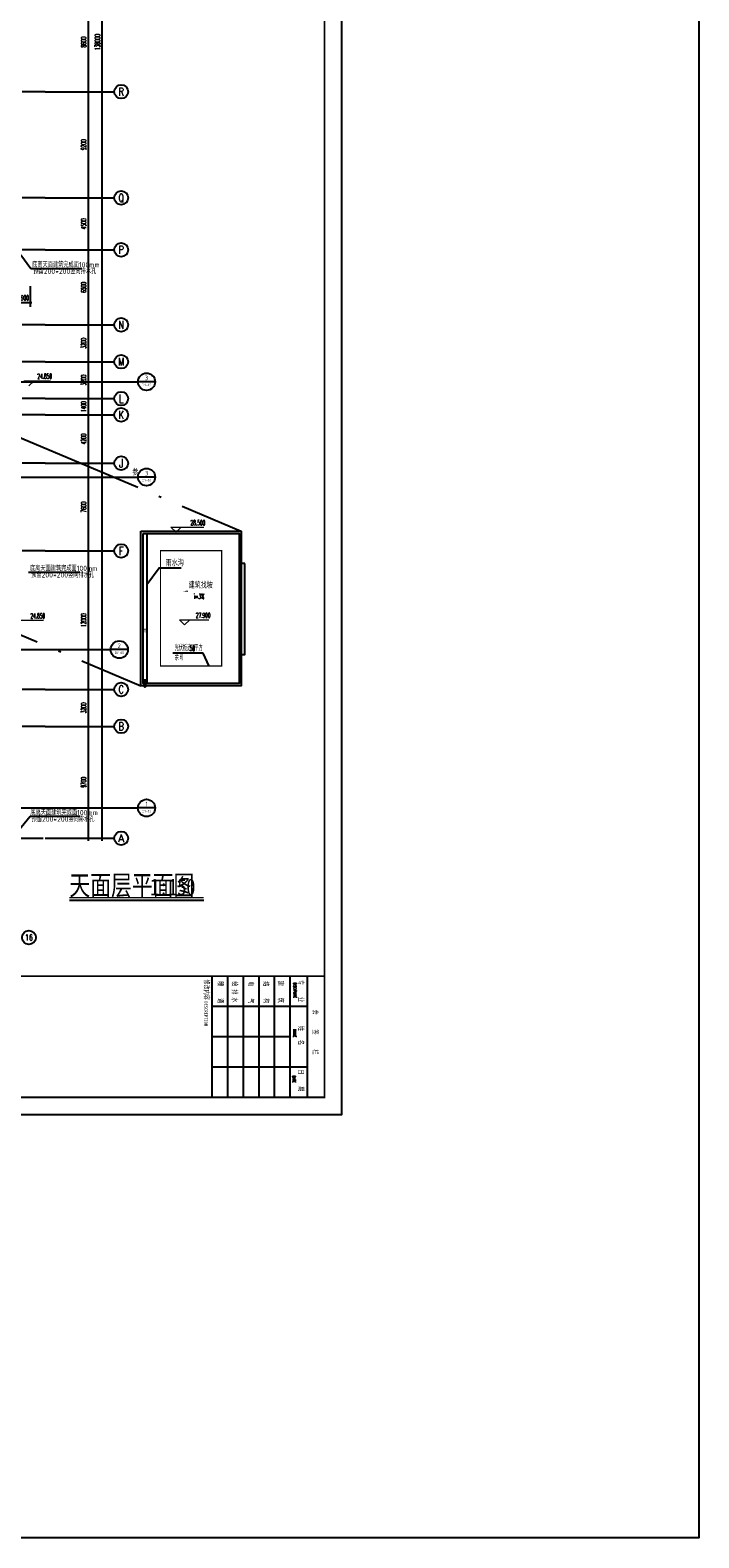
# Model space of a CAD drawing. Extents: x 1779708 to 7299578, y -1121471 to 88434.
# Tile 496 of 656: x 4903969 to 4961942, y -1121471 to -990809. Entities that reach past the tile are written whole.
import ezdxf
from ezdxf.enums import TextEntityAlignment as Align

# ---------------------------------------------------------------- set-up
doc = ezdxf.new("R2010")
doc.units = 0
doc.header["$LTSCALE"] = 1000
doc.header["$MEASUREMENT"] = 0
doc.linetypes.add('$0$DASH', pattern=[0.35, 0.25, -0.1])
doc.linetypes.add('DOTE', pattern=[2.42, 2, -0.2, 0.02, -0.2])
doc.layers.get('0').update_dxf_attribs({"linetype": 'CONTINUOUS'})
doc.layers.get('Defpoints').update_dxf_attribs({"linetype": 'CONTINUOUS'})
for name, color, linetype in [('a-dims', 7, 'CONTINUOUS'), ('AXIS', 3, 'CONTINUOUS'), ('AXIS_TEXT', 7, 'CONTINUOUS'), ('DIM_IDEN', 3, 'CONTINUOUS'), ('DIM_LEAD', 3, 'CONTINUOUS'), ('DIM_SYMB', 3, 'CONTINUOUS'), ('DIM_污水', 3, 'CONTINUOUS'), ('DOTE', 1, 'DOTE'), ('EQUIP_地漏', 7, 'CONTINUOUS'), ('PIPE-虹吸雨水', 4, 'CONTINUOUS'), ('PUB_DIM', 3, 'CONTINUOUS'), ('PUB_TEXT', 7, 'CONTINUOUS'), ('PUB_TITLE', 4, 'CONTINUOUS'), ('修改', 6, 'CONTINUOUS'), ('可见线', 6, 'CONTINUOUS'), ('室外构件', 4, 'CONTINUOUS'), ('栏杆', 6, 'CONTINUOUS'), ('通-图框－文字', 4, 'CONTINUOUS')]:
    doc.layers.add(name, color=color, linetype=linetype)
doc.layers.add('DIM_ELEV', color=3, linetype='CONTINUOUS', lineweight=13)
doc.styles.add('-仿宋_GB2312', font='txt', dxfattribs={"width": 0.8})
doc.styles.add('-宋体', font='simhei.ttf', dxfattribs={"width": 0.7})
doc.styles.add('_TCH_AXIS', font='COMPLEX', dxfattribs={"bigfont": 'GBCBIG'})
doc.styles.add('_TCH_DIM', font='SIMPLEX.shx', dxfattribs={"width": 0.7, "bigfont": 'GBCBIG.shx'})
doc.styles.add('_TCH_DIM_T3', font='SIMPLEX.shx', dxfattribs={"width": 0.494118, "bigfont": 'GBCBIG.shx'})
doc.styles.add('_TCH_LABEL', font='COMPLEX', dxfattribs={"bigfont": 'GBCBIG'})
doc.styles.add('COMPLEX', font='COMPLEX')
doc.styles.add('dim_font', font='SIMPLEX.shx', dxfattribs={"width": 0.8})
doc.styles.get("Standard").update_dxf_attribs({"font": 'GBENOR', "bigfont": 'GBCBIG'})
doc.styles.add('仿宋', font='txt', dxfattribs={"width": 0.7})
doc.dimstyles.new('_TCH_ARCH&&150', dxfattribs={"dimtxt": 446.25, "dimasz": 150, "dimexe": 375, "dimexo": 450, "dimgap": 189.375, "dimtad": 1, "dimdec": 0, "dimzin": 0, "dimdsep": 46, "dimtxsty": '_TCH_DIM_T3', "dimblk": 'ARCHTICK', "dimcen": 0.09, "dimdle": 225, "dimclrt": 7, "dimazin": 2, "dimtfac": 1, "dimtdec": 0, "dimtix": 1, "dimtmove": 2, "dimatfit": 3, "dimfxl": 250, "dimtolj": 1, "dimtzin": 0, "dimarcsym": 0})

# ---------------------------------------------------------------- blocks, each defined once
blk = doc.blocks.new('A$C36B43F05')
at = {"layer": 'PUB_TITLE'}
for p, q in [((114900, 12000), (114900, 1500)), ((116250, 12000), (116250, 1500)), ((117600, 12000), (117600, 1500)), ((118950, 12000), (118950, 1500)), ((120300, 12000), (120300, 1500)), ((121650, 12000), (121650, 1500)), ((123150, 12000), (123150, 1500)), ((123150, 9375), (114900, 9375)), ((121650, 6750), (114900, 6750)), ((123150, 4125), (114900, 4125))]:
    blk.add_line(p, q, dxfattribs=at)
blk.add_lwpolyline([(0, 0), (126150, 0), (126150, 178350), (0, 178350)], close=True, dxfattribs=at)
at = {"layer": 'PUB_TITLE', "const_width": 150}
blk.add_lwpolyline([(1500, 1500), (124650, 1500), (124650, 174600), (1500, 174600)], close=True, dxfattribs=at)
blk.add_lwpolyline([(124650, 12000), (1500, 12000)], dxfattribs=at)
at = {"layer": '通-图框－文字'}
for s, height, style, width, p in [('修改内容', 450, '仿宋', 0.7, (114227, 11711)), ('暖    通', 450, '仿宋', 0.7, (115425, 11556)), ('给 排 水', 450, '仿宋', 0.7, (116656, 11556)), ('电    气', 450, '仿宋', 0.7, (118048, 11556)), ('结    构', 450, '仿宋', 0.7, (119386, 11556)), ('建    筑', 450, '仿宋', 0.7, (120644, 11599)), ('专    业', 450, '仿宋', 0.7, (122402, 11661)), ('DESCRIPTION', 300, '-宋体', 0.8, (114227, 9823)), ('会     签     栏', 450, '仿宋', 0.7, (123657, 9103)), ('姓   名   ', 450, '仿宋', 0.7, (122402, 7688)), ('日    期', 450, '仿宋', 0.7, (122402, 3924))]:
    blk.add_text(s, height=height, rotation=270, dxfattribs=dict(at, style=style, width=width)).set_placement(p)
at = {"layer": '通-图框－文字', "color": 4, "style": 'dim_font', "width": 0.65}
for s, p in [('DISCIPLINE', (121972, 11438)), ('NAME', (121948, 7372)), ('DATE', (121891, 3359))]:
    blk.add_text(s, height=240, rotation=270, dxfattribs=at).set_placement(p)
blk = doc.blocks.new('_AXISO')
blk.add_circle((0, 0), 0.5)
at = {"layer": 'AXIS_TEXT', "style": 'COMPLEX', "width": 1.041667}
blk.add_attdef('A', text='', height=0.56, dxfattribs=at).set_placement((-0.25, -0.28), (0.25, -0.28), align=Align.FIT)
blk = doc.blocks.new('_ArchTick')
at = {"color": 0, "linetype": 'ByBlock', "const_width": 0.4}
blk.add_lwpolyline([(-0.5, -0.5), (0.5, 0.5)], dxfattribs=at)
blk = doc.blocks.new('*D6864')
at = {"layer": 'AXIS', "color": 0, "lineweight": -2, "transparency": 16777216}
for p, q in [((87250, 147200), (92125, 147200)), ((91750, 8975), (91750, 147425)), ((87250, 9200), (92125, 9200))]:
    blk.add_line(p, q, dxfattribs=at)
at = {"layer": 'Defpoints', "color": 0, "transparency": 16777216}
for p in [(86800, 147200), (91750, 147200), (86800, 9200)]:
    blk.add_point(p, dxfattribs=at)
at = {"layer": 'AXIS', "color": 0, "lineweight": -2, "transparency": 16777216, "xscale": 150, "yscale": 150, "zscale": 150}
for p, rotation in [((91750, 147200), 90), ((91750, 9200), 270)]:
    blk.add_blockref('_ArchTick', p, dxfattribs=dict(at, rotation=rotation))
at = {"layer": 'AXIS', "color": 7, "transparency": 16777216, "insert": (91338, 78200), "char_height": 446.2, "attachment_point": 5, "rotation": 90, "style": '_TCH_DIM_T3'}
blk.add_mtext('\\A1;138000', dxfattribs=at)
blk = doc.blocks.new('*D6865')
at = {"layer": 'AXIS', "color": 0, "lineweight": -2, "transparency": 16777216}
for p, q in [((87250, 18900), (90925, 18900)), ((90550, 8975), (90550, 19125)), ((87250, 9200), (90925, 9200))]:
    blk.add_line(p, q, dxfattribs=at)
at = {"layer": 'Defpoints', "color": 0, "transparency": 16777216}
for p in [(86800, 18900), (90550, 18900), (86800, 9200)]:
    blk.add_point(p, dxfattribs=at)
at = {"layer": 'AXIS', "color": 0, "lineweight": -2, "transparency": 16777216, "xscale": 150, "yscale": 150, "zscale": 150}
for p, rotation in [((90550, 18900), 90), ((90550, 9200), 270)]:
    blk.add_blockref('_ArchTick', p, dxfattribs=dict(at, rotation=rotation))
at = {"layer": 'AXIS', "color": 7, "transparency": 16777216, "insert": (90138, 14050), "char_height": 446.2, "attachment_point": 5, "rotation": 90, "style": '_TCH_DIM_T3'}
blk.add_mtext('\\A1;9700', dxfattribs=at)
blk = doc.blocks.new('*D6866')
at = {"layer": 'AXIS', "color": 0, "lineweight": -2, "transparency": 16777216}
for p, q in [((90550, 18675), (90550, 22325)), ((87250, 22100), (90925, 22100)), ((87250, 18900), (90925, 18900))]:
    blk.add_line(p, q, dxfattribs=at)
at = {"layer": 'Defpoints', "color": 0, "transparency": 16777216}
for p in [(86800, 22100), (90550, 22100), (86800, 18900)]:
    blk.add_point(p, dxfattribs=at)
at = {"layer": 'AXIS', "color": 0, "lineweight": -2, "transparency": 16777216, "xscale": 150, "yscale": 150, "zscale": 150}
for p, rotation in [((90550, 22100), 90), ((90550, 18900), 270)]:
    blk.add_blockref('_ArchTick', p, dxfattribs=dict(at, rotation=rotation))
at = {"layer": 'AXIS', "color": 7, "transparency": 16777216, "insert": (90138, 20500), "char_height": 446.2, "attachment_point": 5, "rotation": 90, "style": '_TCH_DIM_T3'}
blk.add_mtext('\\A1;3200', dxfattribs=at)
blk = doc.blocks.new('*D6867')
at = {"layer": 'AXIS', "color": 0, "lineweight": -2, "transparency": 16777216}
for p, q in [((87250, 34100), (90925, 34100)), ((90550, 21875), (90550, 34325)), ((87250, 22100), (90925, 22100))]:
    blk.add_line(p, q, dxfattribs=at)
at = {"layer": 'Defpoints', "color": 0, "transparency": 16777216}
for p in [(86800, 34100), (90550, 34100), (86800, 22100)]:
    blk.add_point(p, dxfattribs=at)
at = {"layer": 'AXIS', "color": 0, "lineweight": -2, "transparency": 16777216, "xscale": 150, "yscale": 150, "zscale": 150}
for p, rotation in [((90550, 34100), 90), ((90550, 22100), 270)]:
    blk.add_blockref('_ArchTick', p, dxfattribs=dict(at, rotation=rotation))
at = {"layer": 'AXIS', "color": 7, "transparency": 16777216, "insert": (90138, 28100), "char_height": 446.2, "attachment_point": 5, "rotation": 90, "style": '_TCH_DIM_T3'}
blk.add_mtext('\\A1;12000', dxfattribs=at)
blk = doc.blocks.new('*D6868')
at = {"layer": 'AXIS', "color": 0, "lineweight": -2, "transparency": 16777216}
for p, q in [((90550, 33875), (90550, 41925)), ((87250, 41700), (90925, 41700)), ((87250, 34100), (90925, 34100))]:
    blk.add_line(p, q, dxfattribs=at)
at = {"layer": 'Defpoints', "color": 0, "transparency": 16777216}
for p in [(86800, 41700), (90550, 41700), (86800, 34100)]:
    blk.add_point(p, dxfattribs=at)
at = {"layer": 'AXIS', "color": 0, "lineweight": -2, "transparency": 16777216, "xscale": 150, "yscale": 150, "zscale": 150}
for p, rotation in [((90550, 41700), 90), ((90550, 34100), 270)]:
    blk.add_blockref('_ArchTick', p, dxfattribs=dict(at, rotation=rotation))
at = {"layer": 'AXIS', "color": 7, "transparency": 16777216, "insert": (90138, 37900), "char_height": 446.2, "attachment_point": 5, "rotation": 90, "style": '_TCH_DIM_T3'}
blk.add_mtext('\\A1;7600', dxfattribs=at)
blk = doc.blocks.new('*D6869')
at = {"layer": 'AXIS', "color": 0, "lineweight": -2, "transparency": 16777216}
for p, q in [((87250, 45900), (90925, 45900)), ((90550, 41475), (90550, 46125)), ((87250, 41700), (90925, 41700))]:
    blk.add_line(p, q, dxfattribs=at)
at = {"layer": 'Defpoints', "color": 0, "transparency": 16777216}
for p in [(86800, 45900), (90550, 45900), (86800, 41700)]:
    blk.add_point(p, dxfattribs=at)
at = {"layer": 'AXIS', "color": 0, "lineweight": -2, "transparency": 16777216, "xscale": 150, "yscale": 150, "zscale": 150}
for p, rotation in [((90550, 45900), 90), ((90550, 41700), 270)]:
    blk.add_blockref('_ArchTick', p, dxfattribs=dict(at, rotation=rotation))
at = {"layer": 'AXIS', "color": 7, "transparency": 16777216, "insert": (90138, 43800), "char_height": 446.2, "attachment_point": 5, "rotation": 90, "style": '_TCH_DIM_T3'}
blk.add_mtext('\\A1;4200', dxfattribs=at)
blk = doc.blocks.new('*D6870')
at = {"layer": 'AXIS', "color": 0, "lineweight": -2, "transparency": 16777216}
for p, q in [((87250, 47300), (90925, 47300)), ((90550, 45675), (90550, 47525)), ((87250, 45900), (90925, 45900))]:
    blk.add_line(p, q, dxfattribs=at)
at = {"layer": 'Defpoints', "color": 0, "transparency": 16777216}
for p in [(86800, 47300), (90550, 47300), (86800, 45900)]:
    blk.add_point(p, dxfattribs=at)
at = {"layer": 'AXIS', "color": 0, "lineweight": -2, "transparency": 16777216, "xscale": 150, "yscale": 150, "zscale": 150}
for p, rotation in [((90550, 47300), 90), ((90550, 45900), 270)]:
    blk.add_blockref('_ArchTick', p, dxfattribs=dict(at, rotation=rotation))
at = {"layer": 'AXIS', "color": 7, "transparency": 16777216, "insert": (90138, 46600), "char_height": 446.2, "attachment_point": 5, "rotation": 90, "style": '_TCH_DIM_T3'}
blk.add_mtext('\\A1;1400', dxfattribs=at)
blk = doc.blocks.new('*D6871')
at = {"layer": 'AXIS', "color": 0, "lineweight": -2, "transparency": 16777216}
for p, q in [((87250, 50500), (90925, 50500)), ((90550, 47075), (90550, 50725)), ((87250, 47300), (90925, 47300))]:
    blk.add_line(p, q, dxfattribs=at)
at = {"layer": 'Defpoints', "color": 0, "transparency": 16777216}
for p in [(86800, 50500), (90550, 50500), (86800, 47300)]:
    blk.add_point(p, dxfattribs=at)
at = {"layer": 'AXIS', "color": 0, "lineweight": -2, "transparency": 16777216, "xscale": 150, "yscale": 150, "zscale": 150}
for p, rotation in [((90550, 50500), 90), ((90550, 47300), 270)]:
    blk.add_blockref('_ArchTick', p, dxfattribs=dict(at, rotation=rotation))
at = {"layer": 'AXIS', "color": 7, "transparency": 16777216, "insert": (90138, 48900), "char_height": 446.2, "attachment_point": 5, "rotation": 90, "style": '_TCH_DIM_T3'}
blk.add_mtext('\\A1;3200', dxfattribs=at)
blk = doc.blocks.new('*D6872')
at = {"layer": 'AXIS', "color": 0, "lineweight": -2, "transparency": 16777216}
for p, q in [((87250, 53700), (90925, 53700)), ((90550, 50275), (90550, 53925)), ((87250, 50500), (90925, 50500))]:
    blk.add_line(p, q, dxfattribs=at)
at = {"layer": 'Defpoints', "color": 0, "transparency": 16777216}
for p in [(86800, 53700), (90550, 53700), (86800, 50500)]:
    blk.add_point(p, dxfattribs=at)
at = {"layer": 'AXIS', "color": 0, "lineweight": -2, "transparency": 16777216, "xscale": 150, "yscale": 150, "zscale": 150}
for p, rotation in [((90550, 53700), 90), ((90550, 50500), 270)]:
    blk.add_blockref('_ArchTick', p, dxfattribs=dict(at, rotation=rotation))
at = {"layer": 'AXIS', "color": 7, "transparency": 16777216, "insert": (90138, 52100), "char_height": 446.2, "attachment_point": 5, "rotation": 90, "style": '_TCH_DIM_T3'}
blk.add_mtext('\\A1;3200', dxfattribs=at)
blk = doc.blocks.new('*D6873')
at = {"layer": 'AXIS', "color": 0, "lineweight": -2, "transparency": 16777216}
for p, q in [((87250, 60200), (90925, 60200)), ((90550, 53475), (90550, 60425)), ((87250, 53700), (90925, 53700))]:
    blk.add_line(p, q, dxfattribs=at)
at = {"layer": 'Defpoints', "color": 0, "transparency": 16777216}
for p in [(86800, 60200), (90550, 60200), (86800, 53700)]:
    blk.add_point(p, dxfattribs=at)
at = {"layer": 'AXIS', "color": 0, "lineweight": -2, "transparency": 16777216, "xscale": 150, "yscale": 150, "zscale": 150}
for p, rotation in [((90550, 60200), 90), ((90550, 53700), 270)]:
    blk.add_blockref('_ArchTick', p, dxfattribs=dict(at, rotation=rotation))
at = {"layer": 'AXIS', "color": 7, "transparency": 16777216, "insert": (90138, 56950), "char_height": 446.2, "attachment_point": 5, "rotation": 90, "style": '_TCH_DIM_T3'}
blk.add_mtext('\\A1;6500', dxfattribs=at)
blk = doc.blocks.new('*D6874')
at = {"layer": 'AXIS', "color": 0, "lineweight": -2, "transparency": 16777216}
for p, q in [((87250, 64700), (90925, 64700)), ((90550, 59975), (90550, 64925)), ((87250, 60200), (90925, 60200))]:
    blk.add_line(p, q, dxfattribs=at)
at = {"layer": 'Defpoints', "color": 0, "transparency": 16777216}
for p in [(86800, 64700), (90550, 64700), (86800, 60200)]:
    blk.add_point(p, dxfattribs=at)
at = {"layer": 'AXIS', "color": 0, "lineweight": -2, "transparency": 16777216, "xscale": 150, "yscale": 150, "zscale": 150}
for p, rotation in [((90550, 64700), 90), ((90550, 60200), 270)]:
    blk.add_blockref('_ArchTick', p, dxfattribs=dict(at, rotation=rotation))
at = {"layer": 'AXIS', "color": 7, "transparency": 16777216, "insert": (90138, 62450), "char_height": 446.2, "attachment_point": 5, "rotation": 90, "style": '_TCH_DIM_T3'}
blk.add_mtext('\\A1;4500', dxfattribs=at)
blk = doc.blocks.new('*D6875')
at = {"layer": 'AXIS', "color": 0, "lineweight": -2, "transparency": 16777216}
for p, q in [((87250, 73900), (90925, 73900)), ((90550, 64475), (90550, 74125)), ((87250, 64700), (90925, 64700))]:
    blk.add_line(p, q, dxfattribs=at)
at = {"layer": 'Defpoints', "color": 0, "transparency": 16777216}
for p in [(86800, 73900), (90550, 73900), (86800, 64700)]:
    blk.add_point(p, dxfattribs=at)
at = {"layer": 'AXIS', "color": 0, "lineweight": -2, "transparency": 16777216, "xscale": 150, "yscale": 150, "zscale": 150}
for p, rotation in [((90550, 73900), 90), ((90550, 64700), 270)]:
    blk.add_blockref('_ArchTick', p, dxfattribs=dict(at, rotation=rotation))
at = {"layer": 'AXIS', "color": 7, "transparency": 16777216, "insert": (90138, 69300), "char_height": 446.2, "attachment_point": 5, "rotation": 90, "style": '_TCH_DIM_T3'}
blk.add_mtext('\\A1;9200', dxfattribs=at)
blk = doc.blocks.new('*D6876')
at = {"layer": 'AXIS', "color": 0, "lineweight": -2, "transparency": 16777216}
for p, q in [((87250, 82500), (90925, 82500)), ((90550, 73675), (90550, 82725)), ((87250, 73900), (90925, 73900))]:
    blk.add_line(p, q, dxfattribs=at)
at = {"layer": 'Defpoints', "color": 0, "transparency": 16777216}
for p in [(86800, 82500), (90550, 82500), (86800, 73900)]:
    blk.add_point(p, dxfattribs=at)
at = {"layer": 'AXIS', "color": 0, "lineweight": -2, "transparency": 16777216, "xscale": 150, "yscale": 150, "zscale": 150}
for p, rotation in [((90550, 82500), 90), ((90550, 73900), 270)]:
    blk.add_blockref('_ArchTick', p, dxfattribs=dict(at, rotation=rotation))
at = {"layer": 'AXIS', "color": 7, "transparency": 16777216, "insert": (90138, 78200), "char_height": 446.2, "attachment_point": 5, "rotation": 90, "style": '_TCH_DIM_T3'}
blk.add_mtext('\\A1;8600', dxfattribs=at)
blk = doc.blocks.new('$TwtSys$00000137')
at = {"color": 7}
for p, q in [((-46.875, -93.75), (-46.875, 93.75)), ((0, -93.75), (0, 93.75)), ((46.875, -93.75), (46.875, 93.75))]:
    blk.add_line(p, q, dxfattribs=at)
blk.add_lwpolyline([(-93.75, -93.75), (93.75, -93.75), (93.75, 93.75), (-93.75, 93.75)], close=True, dxfattribs=at)
blk = doc.blocks.new('*D5768')
at = {"layer": 'Defpoints', "color": 0, "transparency": 16777216}
for p in [(4903067, -1012543), (4903967, -1012543), (4903967, -1014414)]:
    blk.add_point(p, dxfattribs=at)
at = {"layer": 'PUB_DIM', "color": 0, "lineweight": -2, "transparency": 16777216}
for p, q in [((4903067, -1012993), (4903067, -1014789)), ((4903967, -1012993), (4903967, -1014789)), ((4903067, -1014414), (4902917, -1014414)), ((4903067, -1014414), (4903967, -1014414)), ((4903967, -1014414), (4904117, -1014414))]:
    blk.add_line(p, q, dxfattribs=at)
at = {"layer": 'PUB_DIM', "color": 0, "lineweight": -2, "transparency": 16777216, "xscale": 150, "yscale": 150, "zscale": 150}
blk.add_blockref('_ArchTick', (4903067, -1014414), dxfattribs=at)
at = {"layer": 'PUB_DIM', "color": 0, "lineweight": -2, "transparency": 16777216, "xscale": 150, "yscale": 150, "zscale": 150, "rotation": 180}
blk.add_blockref('_ArchTick', (4903967, -1014414), dxfattribs=at)
at = {"layer": 'PUB_DIM', "color": 7, "transparency": 16777216, "insert": (4903517, -1014001), "char_height": 446.2, "attachment_point": 5, "style": '_TCH_DIM_T3'}
blk.add_mtext('\\A1;900', dxfattribs=at)
blk = doc.blocks.new('A$C159220C3')
at = {"layer": 'AXIS'}
for p, q in [((86800, 73900), (92800, 73900)), ((86800, 64700), (92800, 64700)), ((86800, 60200), (92800, 60200)), ((86800, 53700), (92800, 53700)), ((86800, 50500), (92800, 50500)), ((86800, 47300), (92800, 47300)), ((86800, 45900), (92800, 45900)), ((86800, 41700), (92800, 41700)), ((86800, 34100), (92800, 34100)), ((86800, 22100), (92800, 22100)), ((86800, 18900), (92800, 18900)), ((86800, 9200), (92800, 9200))]:
    blk.add_line(p, q, dxfattribs=at)
at = {"layer": 'DOTE'}
for p, q in [((86800, 73900), (7200, 73900)), ((86800, 64700), (7200, 64700)), ((86800, 60200), (7200, 60200)), ((86800, 53700), (7200, 53700)), ((86800, 50500), (7200, 50500)), ((86800, 47300), (7200, 47300)), ((86800, 45900), (59600, 45900)), ((86800, 41700), (59600, 41700)), ((86800, 34100), (59600, 34100)), ((86800, 22100), (7200, 22100)), ((86800, 18900), (7200, 18900)), ((7200, 9200), (86800, 9200))]:
    blk.add_line(p, q, dxfattribs=at)
at = {"layer": 'AXIS'}
ref = blk.add_blockref('_AXISO', (93400, 73900), dxfattribs=dict(at, xscale=1200, yscale=1200, zscale=1200))
ref.add_attrib('A', 'R', dxfattribs={"layer": 'AXIS_TEXT', "height": 698.9, "style": '_TCH_AXIS', "width": 0.777778}).set_placement((93167, 73550.5), (93633, 73550.5), align=Align.FIT)
ref = blk.add_blockref('_AXISO', (93400, 64700), dxfattribs=dict(at, xscale=1200, yscale=1200, zscale=1200))
ref.add_attrib('A', 'Q', dxfattribs={"layer": 'AXIS_TEXT', "height": 689.6, "style": '_TCH_AXIS', "width": 0.913043}).set_placement((93160.2, 64355.2), (93639.8, 64355.2), align=Align.FIT)
ref = blk.add_blockref('_AXISO', (93400, 60200), dxfattribs=dict(at, xscale=1200, yscale=1200, zscale=1200))
ref.add_attrib('A', 'P', dxfattribs={"layer": 'AXIS_TEXT', "height": 698.9, "style": '_TCH_AXIS', "width": 0.823529}).set_placement((93167, 59850.5), (93633, 59850.5), align=Align.FIT)
ref = blk.add_blockref('_AXISO', (93400, 53700), dxfattribs=dict(at, xscale=1200, yscale=1200, zscale=1200))
ref.add_attrib('A', 'N', dxfattribs={"layer": 'AXIS_TEXT', "height": 698.9, "style": '_TCH_AXIS', "width": 0.736842}).set_placement((93167, 53350.5), (93633, 53350.5), align=Align.FIT)
ref = blk.add_blockref('_AXISO', (93400, 50500), dxfattribs=dict(at, xscale=1200, yscale=1200, zscale=1200))
ref.add_attrib('A', 'M', dxfattribs={"layer": 'AXIS_TEXT', "height": 668.2, "style": '_TCH_AXIS', "width": 0.761905}).set_placement((93145.5, 50165.9), (93654.5, 50165.9), align=Align.FIT)
ref = blk.add_blockref('_AXISO', (93400, 47300), dxfattribs=dict(at, xscale=1200, yscale=1200, zscale=1200))
ref.add_attrib('A', 'L', dxfattribs={"layer": 'AXIS_TEXT', "height": 729.3, "style": '_TCH_AXIS', "width": 0.8}).set_placement((93191.6, 46935.3), (93608.4, 46935.3), align=Align.FIT)
ref = blk.add_blockref('_AXISO', (93400, 45900), dxfattribs=dict(at, xscale=1200, yscale=1200, zscale=1200))
ref.add_attrib('A', 'K', dxfattribs={"layer": 'AXIS_TEXT', "height": 698.9, "style": '_TCH_AXIS', "width": 0.736842}).set_placement((93167, 45550.5), (93633, 45550.5), align=Align.FIT)
ref = blk.add_blockref('_AXISO', (93400, 41700), dxfattribs=dict(at, xscale=1200, yscale=1200, zscale=1200))
ref.add_attrib('A', 'J', dxfattribs={"layer": 'AXIS_TEXT', "height": 758.4, "style": '_TCH_AXIS', "width": 0.909091}).set_placement((93219.4, 41320.8), (93580.6, 41320.8), align=Align.FIT)
ref = blk.add_blockref('_AXISO', (93400, 34100), dxfattribs=dict(at, xscale=1200, yscale=1200, zscale=1200))
ref.add_attrib('A', 'F', dxfattribs={"layer": 'AXIS_TEXT', "height": 714.2, "style": '_TCH_AXIS', "width": 0.8125}).set_placement((93178.9, 33742.9), (93621.1, 33742.9), align=Align.FIT)
ref = blk.add_blockref('_AXISO', (93400, 22100), dxfattribs=dict(at, xscale=1200, yscale=1200, zscale=1200))
ref.add_attrib('A', 'C', dxfattribs={"layer": 'AXIS_TEXT', "height": 683.5, "style": '_TCH_AXIS'}).set_placement((93155.9, 21758.2), (93644.1, 21758.2), align=Align.FIT)
ref = blk.add_blockref('_AXISO', (93400, 18900), dxfattribs=dict(at, xscale=1200, yscale=1200, zscale=1200))
ref.add_attrib('A', 'B', dxfattribs={"layer": 'AXIS_TEXT', "height": 698.9, "style": '_TCH_AXIS', "width": 0.823529}).set_placement((93167, 18550.5), (93633, 18550.5), align=Align.FIT)
ref = blk.add_blockref('_AXISO', (93400, 9200), dxfattribs=dict(at, xscale=1200, yscale=1200, zscale=1200))
ref.add_attrib('A', 'A', dxfattribs={"layer": 'AXIS_TEXT', "height": 668.2, "style": '_TCH_AXIS', "width": 0.888889}).set_placement((93145.5, 8865.9), (93654.5, 8865.9), align=Align.FIT)
ref = blk.add_blockref('_AXISO', (85400, 600), dxfattribs=dict(at, xscale=1200, yscale=1200, zscale=1200))
ref.add_attrib('A', '16', dxfattribs={"layer": 'AXIS_TEXT', "height": 492.67, "style": '_TCH_AXIS'}).set_placement((85059.8, 353.7), (85740.2, 353.7), align=Align.FIT)
for p1, p2, distance, picture, middle in [((86800, 9200), (86800, 147200), -4950, '*D6864', (91337.5, 78200)), ((86800, 73900), (86800, 82500), -3750, '*D6876', (90137.5, 78200)), ((86800, 64700), (86800, 73900), -3750, '*D6875', (90137.5, 69300)), ((86800, 60200), (86800, 64700), -3750, '*D6874', (90137.5, 62450)), ((86800, 53700), (86800, 60200), -3750, '*D6873', (90137.5, 56950)), ((86800, 50500), (86800, 53700), -3750, '*D6872', (90137.5, 52100)), ((86800, 47300), (86800, 50500), -3750, '*D6871', (90137.5, 48900)), ((86800, 45900), (86800, 47300), -3750, '*D6870', (90137.5, 46600)), ((86800, 41700), (86800, 45900), -3750, '*D6869', (90137.5, 43800)), ((86800, 34100), (86800, 41700), -3750, '*D6868', (90137.5, 37900)), ((86800, 22100), (86800, 34100), -3750, '*D6867', (90137.5, 28100)), ((86800, 18900), (86800, 22100), -3750, '*D6866', (90137.5, 20500)), ((86800, 9200), (86800, 18900), -3750, '*D6865', (90137.5, 14050))]:
    dim = blk.add_aligned_dim(p1=p1, p2=p2, distance=distance, dimstyle='_TCH_ARCH&&150', dxfattribs=at)
    dim.commit()
    dim.dimension.update_dxf_attribs({"geometry": picture, "text_midpoint": middle})

msp = doc.modelspace()

# ---------------------------------------------------------------- linework, layer by layer
at = {"layer": 'DIM_ELEV'}
for p, q in [((4903417.1, -1021189.1), (4905728.7, -1021189.1)), ((4903867.1, -1021639.1), (4904317.1, -1021189.1)), ((4916614.3, -1034329.6), (4916164.3, -1033879.6)), ((4916164.3, -1033879.6), (4919014.3, -1033879.6)), ((4916614.3, -1034329.6), (4917064.3, -1033879.6)), ((4902817.1, -1041955.3), (4905128.7, -1041955.3)), ((4917359, -1042353.8), (4916909, -1041903.8)), ((4916909, -1041903.8), (4919470.6, -1041903.8)), ((4917359, -1042353.8), (4917809, -1041903.8))]:
    msp.add_line(p, q, dxfattribs=at)
at = {"layer": 'DIM_IDEN'}
for p, q in [((4902456.4, -1021283.4), (4910769, -1021283.4)), ((4910769, -1021283.4), (4913307.4, -1021283.4)), ((4914807.4, -1021283.4), (4913307.4, -1021283.4)), ((4894407.9, -1029537), (4910769, -1029537)), ((4910769, -1029537), (4913307.4, -1029537)), ((4914807.4, -1029537), (4913307.4, -1029537)), ((4902456.4, -1044494.6), (4907963.5, -1044494.6)), ((4907963.5, -1044494.6), (4910950, -1044494.6)), ((4912450, -1044494.6), (4910950, -1044494.6)), ((4902456.4, -1058218.7), (4910769, -1058218.7)), ((4910769, -1058218.7), (4913307.4, -1058218.7)), ((4914807.4, -1058218.7), (4913307.4, -1058218.7))]:
    msp.add_line(p, q, dxfattribs=at)
for centre in [(4914057.4, -1021283.4), (4914057.4, -1029537), (4911700, -1044494.6), (4914057.4, -1058218.7)]:
    msp.add_circle(centre, 750, dxfattribs=at)
at = {"layer": 'DIM_LEAD'}
for p, q in [((4918977.7, -1044799.6), (4916348.1, -1044799.6)), ((4919488.6, -1045925.1), (4918977.7, -1044799.6)), ((4919488.6, -1045925.1), (4918977.7, -1044799.6))]:
    msp.add_line(p, q, dxfattribs=at)
at = {"layer": 'DIM_LEAD', "const_width": 60}
msp.add_lwpolyline([(4919501, -1045952.4, 1), (4919476.2, -1045897.8, 1)], format="xyb", close=True, dxfattribs=at)
msp.add_lwpolyline([(4919501, -1045952.4, 1), (4919476.2, -1045897.8, 1)], format="xyb", close=True, dxfattribs=at)
at = {"layer": 'DIM_SYMB'}
for points in [[(4914077.3, -1038863), (4915162.8, -1037398.5), (4917051.1, -1037398.5)], [(4907369.8, -1066203.9), (4919020.2, -1066203.9)]]:
    msp.add_lwpolyline(points, dxfattribs=at)
for points in [[(4919298, -1039432.8, 0, 0, 0), (4917213.1, -1039432.8, 0, 120, 0), (4917663.1, -1039432.8, 0, 0, 0)], [(4913927.3, -1041031.1, 0, 0, 0), (4913927.3, -1043116, 0, 120, 0), (4913927.3, -1042666, 0, 0, 0)]]:
    msp.add_lwpolyline(points, format="xyseb", dxfattribs=at)
at = {"layer": 'DIM_SYMB', "const_width": 105}
msp.add_lwpolyline([(4907369.8, -1065993.9), (4919020.2, -1065993.9)], dxfattribs=at)
at = {"layer": 'DIM_污水', "color": 3}
msp.add_circle((4913918, -1047683.7), 55, dxfattribs=at)
at = {"layer": 'DOTE', "ltscale": 10}
for p, q in [((4894867.1, -1022643.3), (4922277.3, -1034219.4)), ((4886167.1, -1036043.3), (4913577.3, -1047619.4))]:
    msp.add_line(p, q, dxfattribs=at)
at = {"layer": 'PIPE-虹吸雨水', "const_width": 75}
msp.add_lwpolyline([(4913918, -1047419.4), (4913918, -1047628.7)], dxfattribs=at)
at = {"layer": 'PUB_TEXT', "color": 1}
for p, q in [((4903159.3, -1010290.5), (4904029, -1011460.3)), ((4904029, -1011460.3), (4908455, -1011460.1)), ((4903837.2, -1037770.4), (4908263.2, -1037770.2)), ((4902667.1, -1060508.2), (4903982.3, -1058939.6)), ((4903982.3, -1058939.6), (4908299.3, -1058939.4))]:
    msp.add_line(p, q, dxfattribs=at)
at = {"layer": '修改'}
msp.add_lwpolyline([(4146704.9, -854882.1), (4961941.8, -854882.1), (4961941.8, -1121471.1), (4146704.9, -1121471.1)], close=True, dxfattribs=at)
at = {"layer": '可见线', "linetype": '$0$DASH', "const_width": 100}
msp.add_lwpolyline([(4920577.3, -1045919.4), (4915277.3, -1045919.4), (4915277.3, -1035919.4), (4920577.3, -1035919.4)], close=True, dxfattribs=at)
at = {"layer": '室外构件'}
msp.add_line((4914077.3, -1034419.4), (4914077.3, -1047419.4), dxfattribs=at)
msp.add_lwpolyline([(4922577.3, -1037019.4), (4922277.3, -1037019.4), (4922277.3, -1044919.4), (4922577.3, -1044919.4)], close=True, dxfattribs=at)
at = {"layer": '栏杆'}
for p, q in [((4913777.3, -1034419.4), (4914077.3, -1034419.4)), ((4913777.3, -1047419.4), (4913777.3, -1034419.4)), ((4914077.3, -1047419.4), (4913777.3, -1047419.4))]:
    msp.add_line(p, q, dxfattribs=at)
for points in [[(4913577.3, -1034219.4), (4922277.3, -1034219.4), (4922277.3, -1047619.4), (4913577.3, -1047619.4)], [(4913777.3, -1034419.4), (4922077.3, -1034419.4), (4922077.3, -1047419.4), (4913777.3, -1047419.4)]]:
    msp.add_lwpolyline(points, close=True, dxfattribs=at)

# ---------------------------------------------------------------- block references
at = {"layer": 'EQUIP_地漏', "xscale": 1.5, "yscale": 1.5, "zscale": 1.5, "rotation": 90}
msp.add_blockref('$TwtSys$00000137', (4913918, -1047278.8), dxfattribs=at)
at = {"layer": '修改'}
for name, p in [('A$C36B43F05', (4804834.8, -1084792.1)), ('A$C159220C3', (4818467.1, -1070043.3))]:
    msp.add_blockref(name, p, dxfattribs=at)

# ---------------------------------------------------------------- texts
at = {"layer": 'a-dims'}
for s, p in [('雨水沟', (4915717, -1037263.1)), ('建筑找坡', (4917707.3, -1039188.6))]:
    msp.add_text(s, height=525, dxfattribs=at).set_placement(p)
at = {"layer": 'a-dims', "style": '_TCH_DIM', "width": 0.494118}
msp.add_text('i=3%', height=446.25, dxfattribs=at).set_placement((4918163.3, -1040102.9))
at = {"layer": 'PUB_TEXT', "color": 1}
for s, p in [('底离天面建筑完成面100mm', (4904144.2, -1011363.9)), ('预留200*200竖向排水孔', (4904254.1, -1011934.9)), ('底离天面建筑完成面100mm', (4903952.4, -1037674.1)), ('预留200*200竖向排水孔', (4904062.4, -1038245)), ('底离天面建筑完成面100mm', (4903988.5, -1058843.3)), ('预留200*200竖向排水孔', (4904098.5, -1059414.2))]:
    msp.add_text(s, height=450, dxfattribs=at).set_placement(p)
at = {"layer": 'PUB_TEXT', "color": 7}
for s, height, style, width, p in [('24.850', 446.25, '_TCH_DIM', 0.494118, (4904591.7, -1021031.6)), ('28.500', 446.25, '_TCH_DIM', 0.494118, (4917877.3, -1033722.1)), ('24.850', 446.25, '_TCH_DIM', 0.494118, (4903991.7, -1041797.8)), ('27.900', 446.25, '_TCH_DIM', 0.494118, (4918333.6, -1041746.3)), ('光伏板范围', 506.38, '_TCH_DIM', 0.7, (4916505.6, -1044608.6)), ('余同', 506.38, '_TCH_DIM', 0.7, (4916505.6, -1045420.7)), ('50', 446.25, '_TCH_DIM', 0.494118, (4917795.7, -1044608.6)), ('平方', 506.38, '_TCH_DIM', 0.7, (4918215.7, -1044608.6)), ('天面层平面图', 1736.17, '-仿宋_GB2312', 0.8, (4907369.8, -1065783.9)), ('1:150', 1446.81, '-仿宋_GB2312', 0.8, (4914362.5, -1065783.9))]:
    msp.add_text(s, height=height, dxfattribs=dict(at, style=style, width=width)).set_placement(p)
for s, height, width, p, p2 in [('DY-05', 201.87, 1.021526, (4913666, -1021660.4), (4914448.8, -1021660.4)), ('3', 392.8, 0.978638, (4913931.5, -1021144.7), (4914183.2, -1021144.7)), ('3', 392.8, 0.978638, (4913931.5, -1029398.4), (4914183.2, -1029398.4)), ('DY-03', 201.97, 1.022865, (4913666, -1029914.1), (4914448.7, -1029914.1)), ('2', 391.9, 0.995924, (4911570.8, -1044355.9), (4911829.3, -1044355.9)), ('DY-05', 201.87, 1.021526, (4911308.6, -1044871.7), (4912091.4, -1044871.7)), ('1', 403.5, 0.995924, (4913983.3, -1058081.5), (4914131.4, -1058081.5)), ('DY-05', 201.87, 1.021526, (4913666, -1058595.7), (4914448.8, -1058595.7))]:
    msp.add_text(s, height=height, dxfattribs=dict(at, width=width)).set_placement(p, p2, align=Align.FIT)
at = {"layer": 'PUB_TEXT', "color": 7, "style": '_TCH_LABEL'}
msp.add_text('参', height=506.4, dxfattribs=at).set_placement((4912825.9, -1029379.5))

# ---------------------------------------------------------------- dimensions: what is measured, and where the dimension line sits
at = {"layer": 'PUB_DIM'}
dim = msp.add_aligned_dim(p1=(4903067.1, -1012543.3), p2=(4903967.1, -1012543.3), distance=-1870.4, dimstyle='_TCH_ARCH&&150', dxfattribs=at)
dim.commit()
dim.dimension.update_dxf_attribs({"geometry": '*D5768', "text_midpoint": (4903517.1, -1014001.3)})

doc.saveas('drawing.dxf')
